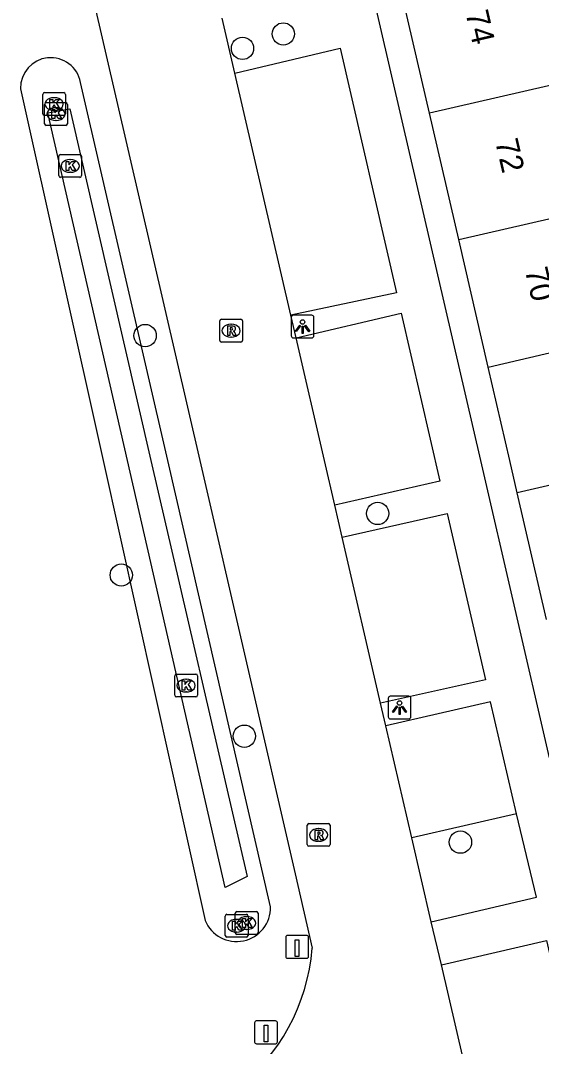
# Model space of a CAD drawing. Extents: x 156414 to 157775, y 382335 to 383765.
# Drawn here: x 156833.37 to 156856.24, y 383224.29 to 383269.31 of the extents above; entities that cross this region are included whole.
import ezdxf

# ---------------------------------------------------------------- set-up
doc = ezdxf.new("R2010")
doc.units = 0
for name, color, linetype in [('IMGEO_Berm_groen', 7, 'Continuous'), ('IMGEO_Boom', 7, 'Continuous'), ('IMGEO_Greppel_droge_sloot', 7, 'Continuous'), ('IMGEO_Kolk', 7, 'Continuous'), ('IMGEO_Lichtpunt', 7, 'Continuous'), ('IMGEO_Paal', 7, 'Continuous'), ('IMGEO_Pand', 7, 'Continuous'), ('IMGEO_Pand_nummerreeks', 7, 'Continuous'), ('IMGEO_Rijbaan_lokaal_gesloten', 7, 'Continuous'), ('IMGEO_Rioolput', 7, 'Continuous'), ('IMGEO_Voetpad_open', 7, 'Continuous')]:
    doc.layers.add(name, color=color, linetype=linetype)

msp = doc.modelspace()

# ---------------------------------------------------------------- linework, layer by layer
at = {"layer": 'IMGEO_Berm_groen'}
for points in [[(156839.837, 383250), (156836.011, 383266.594)], [(156833.375, 383266.317), (156836.997, 383250), (156841.475, 383229.817)], [(156844.352, 383230.415), (156839.837, 383250)]]:
    msp.add_lwpolyline(points, dxfattribs=at)
for centre, radius, start, end in [((156834.704, 383266.351), 1.329, 10.5382, 181.4594), ((156842.856, 383230.39), 1.496, 202.5421, 0.942)]:
    msp.add_arc(centre, radius, start, end, dxfattribs=at)
at = {"layer": 'IMGEO_Boom'}
for centre in [(156844.907, 383268.722), (156843.117, 383268.087), (156838.843, 383255.484), (156849.05, 383247.679), (156837.796, 383244.975), (156843.2, 383237.902), (156852.681, 383233.254)]:
    msp.add_circle(centre, 0.489, dxfattribs=at)
at = {"layer": 'IMGEO_Greppel_droge_sloot'}
msp.add_lwpolyline([(156842.355, 383231.264), (156838.063, 383249.999), (156834.57, 383265.253), (156835.532, 383265.44), (156839.098, 383249.999), (156843.315, 383231.743), (156842.355, 383231.264)], dxfattribs=at)
at = {"layer": 'IMGEO_Kolk'}
for p, q in [((156834.422, 383266.145), (156835.274, 383266.145)), ((156834.347, 383265.219), (156834.347, 383266.071)), ((156834.506, 383265.706), (156835.358, 383265.706)), ((156834.835, 383265.925), (156834.86, 383265.925)), ((156835.348, 383266.071), (156835.348, 383265.219)), ((156834.431, 383264.78), (156834.431, 383265.632)), ((156834.858, 383265.365), (156834.833, 383265.365)), ((156834.919, 383265.486), (156834.944, 383265.486)), ((156835.432, 383265.632), (156835.432, 383264.78)), ((156835.274, 383265.145), (156834.422, 383265.145)), ((156834.942, 383264.926), (156834.917, 383264.926)), ((156835.358, 383264.706), (156834.506, 383264.706)), ((156835.13, 383263.429), (156835.982, 383263.429)), ((156835.055, 383262.503), (156835.055, 383263.355)), ((156835.543, 383263.209), (156835.568, 383263.209)), ((156836.056, 383263.355), (156836.056, 383262.503)), ((156835.566, 383262.649), (156835.541, 383262.649)), ((156835.982, 383262.429), (156835.13, 383262.429)), ((156840.141, 383239.699), (156840.141, 383240.551)), ((156840.216, 383240.625), (156841.068, 383240.625)), ((156841.142, 383240.551), (156841.142, 383239.699)), ((156840.629, 383240.405), (156840.654, 383240.405)), ((156841.068, 383239.625), (156840.216, 383239.625)), ((156840.652, 383239.845), (156840.627, 383239.845)), ((156842.799, 383229.277), (156842.799, 383230.129)), ((156842.874, 383230.203), (156843.726, 383230.203)), ((156843.8, 383230.129), (156843.8, 383229.277)), ((156842.358, 383229.159), (156842.358, 383230.011)), ((156842.433, 383230.085), (156843.285, 383230.085)), ((156842.846, 383229.865), (156842.871, 383229.865)), ((156843.287, 383229.983), (156843.312, 383229.983)), ((156843.359, 383230.011), (156843.359, 383229.159)), ((156842.869, 383229.305), (156842.844, 383229.305)), ((156843.31, 383229.423), (156843.285, 383229.423)), ((156843.285, 383229.085), (156842.433, 383229.085)), ((156843.726, 383229.203), (156842.874, 383229.203))]:
    msp.add_line(p, q, dxfattribs=at)
for points in [[(156834.422, 383266.145), (156835.274, 383266.145)], [(156834.347, 383265.219), (156834.347, 383266.071)], [(156834.506, 383265.706), (156835.358, 383265.706)], [(156834.668, 383265.845), (156834.791, 383265.845), (156834.791, 383265.694), (156834.921, 383265.845), (156835.085, 383265.845), (156834.939, 383265.694), (156835.092, 383265.445), (156834.94, 383265.445), (156834.855, 383265.609), (156834.791, 383265.542), (156834.791, 383265.445), (156834.668, 383265.445), (156834.668, 383265.845)], [(156835.348, 383266.071), (156835.348, 383265.219)], [(156834.431, 383264.78), (156834.431, 383265.632)], [(156834.752, 383265.406), (156834.875, 383265.406), (156834.875, 383265.255), (156835.005, 383265.406), (156835.169, 383265.406), (156835.023, 383265.255), (156835.176, 383265.006), (156835.024, 383265.006), (156834.939, 383265.17), (156834.875, 383265.103), (156834.875, 383265.006), (156834.752, 383265.006), (156834.752, 383265.406)], [(156835.432, 383265.632), (156835.432, 383264.78)], [(156835.274, 383265.145), (156834.422, 383265.145)], [(156835.358, 383264.706), (156834.506, 383264.706)], [(156835.13, 383263.429), (156835.982, 383263.429)], [(156835.055, 383262.503), (156835.055, 383263.355)], [(156835.376, 383263.129), (156835.499, 383263.129), (156835.499, 383262.978), (156835.629, 383263.129), (156835.793, 383263.129), (156835.647, 383262.978), (156835.8, 383262.729), (156835.648, 383262.729), (156835.563, 383262.893), (156835.499, 383262.826), (156835.499, 383262.729), (156835.376, 383262.729), (156835.376, 383263.129)], [(156836.056, 383263.355), (156836.056, 383262.503)], [(156835.982, 383262.429), (156835.13, 383262.429)], [(156840.141, 383239.699), (156840.141, 383240.551)], [(156840.216, 383240.625), (156841.068, 383240.625)], [(156841.142, 383240.551), (156841.142, 383239.699)], [(156840.462, 383240.325), (156840.585, 383240.325), (156840.585, 383240.174), (156840.715, 383240.325), (156840.879, 383240.325), (156840.733, 383240.174), (156840.886, 383239.925), (156840.734, 383239.925), (156840.649, 383240.089), (156840.585, 383240.022), (156840.585, 383239.925), (156840.462, 383239.925), (156840.462, 383240.325)], [(156841.068, 383239.625), (156840.216, 383239.625)], [(156842.799, 383229.277), (156842.799, 383230.129)], [(156842.874, 383230.203), (156843.726, 383230.203)], [(156843.8, 383230.129), (156843.8, 383229.277)], [(156842.358, 383229.159), (156842.358, 383230.011)], [(156842.433, 383230.085), (156843.285, 383230.085)], [(156842.679, 383229.785), (156842.802, 383229.785), (156842.802, 383229.634), (156842.932, 383229.785), (156843.096, 383229.785), (156842.95, 383229.634), (156843.103, 383229.385), (156842.951, 383229.385), (156842.866, 383229.549), (156842.802, 383229.482), (156842.802, 383229.385), (156842.679, 383229.385), (156842.679, 383229.785)], [(156843.12, 383229.903), (156843.243, 383229.903), (156843.243, 383229.752), (156843.373, 383229.903), (156843.537, 383229.903), (156843.391, 383229.752), (156843.544, 383229.503), (156843.392, 383229.503), (156843.307, 383229.667), (156843.243, 383229.6), (156843.243, 383229.503), (156843.12, 383229.503), (156843.12, 383229.903)], [(156843.359, 383230.011), (156843.359, 383229.159)], [(156843.285, 383229.085), (156842.433, 383229.085)], [(156843.726, 383229.203), (156842.874, 383229.203)]]:
    msp.add_lwpolyline(points, dxfattribs=at)
for centre, start, end in [((156834.424, 383266.069), 91.552, 178.448), ((156834.424, 383266.069), 91.552, 178.448), ((156835.272, 383266.069), 1.552, 88.448), ((156835.272, 383266.069), 1.552, 88.448), ((156834.508, 383265.63), 91.552, 178.448), ((156834.508, 383265.63), 91.552, 178.448), ((156835.356, 383265.63), 1.552, 88.448), ((156835.356, 383265.63), 1.552, 88.448), ((156834.424, 383265.221), 181.552, 268.448), ((156834.424, 383265.221), 181.552, 268.448), ((156834.508, 383264.782), 181.552, 268.448), ((156834.508, 383264.782), 181.552, 268.448), ((156835.272, 383265.221), 271.552, 358.448), ((156835.272, 383265.221), 271.552, 358.448), ((156835.356, 383264.782), 271.552, 358.448), ((156835.356, 383264.782), 271.552, 358.448), ((156835.132, 383263.353), 91.552, 178.448), ((156835.132, 383263.353), 91.552, 178.448), ((156835.98, 383263.353), 1.552, 88.448), ((156835.98, 383263.353), 1.552, 88.448), ((156835.132, 383262.505), 181.552, 268.448), ((156835.132, 383262.505), 181.552, 268.448), ((156835.98, 383262.505), 271.552, 358.448), ((156835.98, 383262.505), 271.552, 358.448), ((156840.218, 383240.549), 91.552, 178.448), ((156840.218, 383240.549), 91.552, 178.448), ((156841.066, 383240.549), 1.552, 88.448), ((156841.066, 383240.549), 1.552, 88.448), ((156840.218, 383239.701), 181.552, 268.448), ((156840.218, 383239.701), 181.552, 268.448), ((156841.066, 383239.701), 271.552, 358.448), ((156841.066, 383239.701), 271.552, 358.448), ((156842.876, 383230.127), 91.552, 178.448), ((156842.876, 383230.127), 91.552, 178.448), ((156843.724, 383230.127), 1.552, 88.448), ((156843.724, 383230.127), 1.552, 88.448), ((156842.435, 383230.009), 91.552, 178.448), ((156842.435, 383230.009), 91.552, 178.448), ((156843.283, 383230.009), 1.552, 88.448), ((156843.283, 383230.009), 1.552, 88.448), ((156842.876, 383229.279), 181.552, 268.448), ((156842.876, 383229.279), 181.552, 268.448), ((156843.724, 383229.279), 271.552, 358.448), ((156843.724, 383229.279), 271.552, 358.448), ((156842.435, 383229.161), 181.552, 268.448), ((156842.435, 383229.161), 181.552, 268.448), ((156843.283, 383229.161), 271.552, 358.448), ((156843.283, 383229.161), 271.552, 358.448)]:
    msp.add_arc(centre, 0.0765, start, end, dxfattribs=at)
for centre, major_axis, ratio, start_param, end_param in [((156834.834, 383265.645), (-0.387, 0.002), 0.722429, 4.712389, 7.853982), ((156834.859, 383265.645), (-0.39, 0.002), 0.717154, 1.570796, 4.712389), ((156834.918, 383265.206), (-0.387, 0.002), 0.722429, 4.712389, 7.853982), ((156834.943, 383265.206), (-0.39, 0.002), 0.717154, 1.570796, 4.712389), ((156835.542, 383262.929), (-0.387, 0.002), 0.722429, 4.712389, 7.853982), ((156835.567, 383262.929), (-0.39, 0.002), 0.717154, 1.570796, 4.712389), ((156840.628, 383240.125), (-0.387, 0.002), 0.722429, 4.712389, 7.853982), ((156840.653, 383240.125), (-0.39, 0.002), 0.717154, 1.570796, 4.712389), ((156842.845, 383229.585), (-0.387, 0.002), 0.722429, 4.712389, 7.853982), ((156842.87, 383229.585), (-0.39, 0.002), 0.717154, 1.570796, 4.712389), ((156843.286, 383229.703), (-0.387, 0.002), 0.722429, 4.712389, 7.853982), ((156843.311, 383229.703), (-0.39, 0.002), 0.717154, 1.570796, 4.712389)]:
    msp.add_ellipse(centre, major_axis=major_axis, ratio=ratio, start_param=start_param, end_param=end_param, dxfattribs=at)
at = {"layer": 'IMGEO_Lichtpunt'}
for p, q in [((156845.254, 383256.282), (156845.254, 383255.475)), ((156845.254, 383256.282), (156845.254, 383255.475)), ((156846.156, 383256.377), (156845.348, 383256.377)), ((156846.156, 383256.377), (156845.348, 383256.377)), ((156846.25, 383255.475), (156846.25, 383256.282)), ((156846.25, 383255.475), (156846.25, 383256.282)), ((156845.348, 383255.381), (156846.156, 383255.381)), ((156845.348, 383255.381), (156846.156, 383255.381)), ((156849.51, 383239.564), (156849.51, 383238.757)), ((156849.51, 383239.564), (156849.51, 383238.757)), ((156850.412, 383239.659), (156849.604, 383239.659)), ((156850.412, 383239.659), (156849.604, 383239.659)), ((156850.506, 383238.757), (156850.506, 383239.564)), ((156850.506, 383238.757), (156850.506, 383239.564)), ((156849.604, 383238.663), (156850.412, 383238.663)), ((156849.604, 383238.663), (156850.412, 383238.663))]:
    msp.add_line(p, q, dxfattribs=at)
for points in [[(156845.628, 383255.946), (156845.667, 383255.918), (156845.479, 383255.656), (156845.441, 383255.683), (156845.628, 383255.946)], [(156845.73, 383255.898), (156845.777, 383255.898), (156845.777, 383255.576), (156845.73, 383255.576), (156845.73, 383255.898)], [(156845.84, 383255.918), (156845.878, 383255.945), (156846.065, 383255.683), (156846.026, 383255.655), (156845.84, 383255.918)], [(156849.884, 383239.228), (156849.923, 383239.2), (156849.735, 383238.938), (156849.697, 383238.965), (156849.884, 383239.228)], [(156849.986, 383239.18), (156850.033, 383239.18), (156850.033, 383238.858), (156849.986, 383238.858), (156849.986, 383239.18)], [(156850.096, 383239.2), (156850.134, 383239.227), (156850.321, 383238.965), (156850.282, 383238.937), (156850.096, 383239.2)]]:
    msp.add_lwpolyline(points, dxfattribs=at)
for centre in [(156845.753, 383256.08), (156850.009, 383239.362)]:
    msp.add_circle(centre, 0.0994, dxfattribs=at)
for centre, start, end in [((156845.348, 383256.282), 90, 180), ((156845.348, 383256.282), 90, 180), ((156846.156, 383256.282), 0, 90), ((156846.156, 383256.282), 0, 90), ((156845.348, 383255.475), 180, 270), ((156845.348, 383255.475), 180, 270), ((156846.156, 383255.475), 270, 0), ((156846.156, 383255.475), 270, 360), ((156849.604, 383239.564), 90, 180), ((156849.604, 383239.564), 90, 180), ((156850.412, 383239.564), 0, 90), ((156850.412, 383239.564), 0, 90), ((156849.604, 383238.757), 180, 270), ((156849.604, 383238.757), 180, 270), ((156850.412, 383238.757), 270, 0), ((156850.412, 383238.757), 270, 360)]:
    msp.add_arc(centre, 0.0946, start, end, dxfattribs=at)
at = {"layer": 'IMGEO_Paal'}
for p, q in [((156845.014, 383229.074), (156845.014, 383228.233)), ((156845.014, 383229.074), (156845.014, 383228.233)), ((156845.93, 383229.158), (156845.089, 383229.158)), ((156845.93, 383229.158), (156845.089, 383229.158)), ((156846.014, 383228.242), (156846.014, 383229.083)), ((156846.014, 383228.242), (156846.014, 383229.083)), ((156845.098, 383228.158), (156845.939, 383228.158)), ((156845.098, 383228.158), (156845.939, 383228.158)), ((156843.648, 383225.323), (156843.648, 383224.482)), ((156843.648, 383225.323), (156843.648, 383224.482)), ((156844.564, 383225.407), (156843.723, 383225.407)), ((156844.564, 383225.407), (156843.723, 383225.407)), ((156844.648, 383224.491), (156844.648, 383225.332)), ((156844.648, 383224.491), (156844.648, 383225.332)), ((156843.732, 383224.407), (156844.573, 383224.407)), ((156843.732, 383224.407), (156844.573, 383224.407))]:
    msp.add_line(p, q, dxfattribs=at)
for points in [[(156845.429, 383228.971), (156845.589, 383228.971), (156845.589, 383228.238), (156845.429, 383228.238), (156845.429, 383228.971)], [(156844.063, 383225.22), (156844.223, 383225.22), (156844.223, 383224.487), (156844.063, 383224.487), (156844.063, 383225.22)]]:
    msp.add_lwpolyline(points, dxfattribs=at)
for centre, start, end in [((156845.092, 383229.08), 92.4484, 184.2845), ((156845.092, 383229.08), 92.4484, 184.2845), ((156845.936, 383229.08), 2.4484, 94.2845), ((156845.936, 383229.08), 2.4484, 94.2845), ((156845.092, 383228.236), 182.4484, 274.2845), ((156845.092, 383228.236), 182.4484, 274.2845), ((156845.936, 383228.236), 272.4484, 4.2845), ((156845.936, 383228.236), 272.4484, 4.2845), ((156843.726, 383225.329), 92.4484, 184.2845), ((156843.726, 383225.329), 92.4484, 184.2845), ((156844.57, 383225.329), 2.4484, 94.2845), ((156844.57, 383225.329), 2.4484, 94.2845), ((156843.726, 383224.485), 182.4484, 274.2845), ((156843.726, 383224.485), 182.4484, 274.2845), ((156844.57, 383224.485), 272.4484, 4.2845), ((156844.57, 383224.485), 272.4484, 4.2845)]:
    msp.add_arc(centre, 0.0779, start, end, dxfattribs=at)
at = {"layer": 'IMGEO_Pand'}
for points in [[(156851.327, 383265.244), (156850.043, 383270.803)], [(156861.356, 383268.597), (156861.585, 383267.603), (156851.327, 383265.244)], [(156852.609, 383259.697), (156851.327, 383265.244)], [(156852.609, 383259.697), (156862.867, 383262.052)], [(156853.903, 383254.095), (156852.609, 383259.697)], [(156853.903, 383254.095), (156864.148, 383256.503), (156863.921, 383257.486)], [(156855.177, 383248.582), (156854.85, 383250), (156853.903, 383254.095)], [(156865.432, 383250.942), (156861.337, 383250), (156855.177, 383248.582)], [(156856.46, 383243.029), (156855.177, 383248.582)]]:
    msp.add_lwpolyline(points, dxfattribs=at)
at = {"layer": 'IMGEO_Rijbaan_lokaal_gesloten'}
for points in [[(156834.967, 383277.158), (156841.237, 383250), (156845.424, 383231.859), (156846.171, 383228.597)], [(156842.778, 383267.004), (156842.221, 383269.41)], [(156845.238, 383256.373), (156842.778, 383267.004)], [(156845.468, 383255.381), (156845.238, 383256.373)], [(156847.165, 383248.046), (156846.713, 383250), (156845.468, 383255.381)], [(156847.493, 383246.63), (156847.165, 383248.046)], [(156849.175, 383239.358), (156847.493, 383246.63)], [(156849.407, 383238.36), (156849.175, 383239.358)], [(156850.545, 383233.441), (156849.407, 383238.36)], [(156851.401, 383229.749), (156850.545, 383233.441)], [(156851.854, 383227.862), (156851.401, 383229.749)], [(156854.794, 383215.177), (156851.854, 383227.862)]]:
    msp.add_lwpolyline(points, dxfattribs=at)
msp.add_arc((156837.632, 383229.234), 8.563, 306.8222, 355.7311, dxfattribs=at)
at = {"layer": 'IMGEO_Rioolput'}
for p, q in [((156842.116, 383255.273), (156842.116, 383256.125)), ((156842.191, 383256.199), (156843.043, 383256.199)), ((156842.604, 383255.979), (156842.629, 383255.979)), ((156843.117, 383256.125), (156843.117, 383255.273)), ((156842.627, 383255.419), (156842.602, 383255.419)), ((156843.043, 383255.199), (156842.191, 383255.199)), ((156845.957, 383233.145), (156845.957, 383233.997)), ((156846.032, 383234.071), (156846.884, 383234.071)), ((156846.445, 383233.851), (156846.47, 383233.851)), ((156846.958, 383233.997), (156846.958, 383233.145)), ((156846.468, 383233.291), (156846.443, 383233.291)), ((156846.884, 383233.071), (156846.032, 383233.071))]:
    msp.add_line(p, q, dxfattribs=at)
for points in [[(156842.116, 383255.273), (156842.116, 383256.125)], [(156842.191, 383256.199), (156843.043, 383256.199)], [(156842.705, 383255.897), (156842.453, 383255.899), (156842.453, 383255.499)], [(156842.631, 383255.818), (156842.577, 383255.818), (156842.577, 383255.737)], [(156843.117, 383256.125), (156843.117, 383255.273)], [(156842.453, 383255.499), (156842.577, 383255.499), (156842.577, 383255.661), (156842.588, 383255.661)], [(156842.577, 383255.737), (156842.629, 383255.737)], [(156842.635, 383255.632), (156842.706, 383255.499), (156842.846, 383255.499), (156842.781, 383255.625)], [(156843.043, 383255.199), (156842.191, 383255.199)], [(156845.957, 383233.145), (156845.957, 383233.997)], [(156846.032, 383234.071), (156846.884, 383234.071)], [(156846.546, 383233.769), (156846.294, 383233.771), (156846.294, 383233.371)], [(156846.958, 383233.997), (156846.958, 383233.145)], [(156846.294, 383233.371), (156846.418, 383233.371), (156846.418, 383233.533), (156846.429, 383233.533)], [(156846.472, 383233.69), (156846.418, 383233.69), (156846.418, 383233.609)], [(156846.418, 383233.609), (156846.47, 383233.609)], [(156846.476, 383233.504), (156846.547, 383233.371), (156846.687, 383233.371), (156846.622, 383233.497)], [(156846.884, 383233.071), (156846.032, 383233.071)]]:
    msp.add_lwpolyline(points, dxfattribs=at)
for centre, radius, start, end in [((156842.193, 383256.123), 0.0765, 91.552, 178.448), ((156842.193, 383256.123), 0.0765, 91.552, 178.448), ((156842.637, 383255.722), 0.0964, 77.0061, 93.1865), ((156842.651, 383255.779), 0.0378, 276.6634, 79.6772), ((156842.704, 383255.787), 0.109, 350.3612, 89.416), ((156842.702, 383255.787), 0.112, 277.5842, 350.9817), ((156843.041, 383256.123), 0.0765, 1.552, 88.448), ((156843.041, 383256.123), 0.0765, 1.552, 88.448), ((156842.587, 383255.608), 0.0533, 26.0293, 88.6989), ((156842.613, 383255.926), 0.19, 274.7715, 282.9687), ((156842.686, 383255.572), 0.108, 29.5134, 73.7905), ((156842.193, 383255.275), 0.0765, 181.552, 268.448), ((156842.193, 383255.275), 0.0765, 181.552, 268.448), ((156843.041, 383255.275), 0.0765, 271.552, 358.448), ((156843.041, 383255.275), 0.0765, 271.552, 358.448), ((156846.034, 383233.995), 0.0765, 91.552, 178.448), ((156846.034, 383233.995), 0.0765, 91.552, 178.448), ((156846.545, 383233.659), 0.109, 350.3612, 89.416), ((156846.882, 383233.995), 0.0765, 1.552, 88.448), ((156846.882, 383233.995), 0.0765, 1.552, 88.448), ((156846.428, 383233.48), 0.0533, 26.0293, 88.6989), ((156846.454, 383233.798), 0.19, 274.7715, 282.9687), ((156846.478, 383233.594), 0.0964, 77.0061, 93.1865), ((156846.492, 383233.651), 0.0378, 276.6634, 79.6772), ((156846.543, 383233.659), 0.112, 277.5842, 350.9817), ((156846.527, 383233.444), 0.108, 29.5134, 73.7905), ((156846.034, 383233.147), 0.0765, 181.552, 268.448), ((156846.034, 383233.147), 0.0765, 181.552, 268.448), ((156846.882, 383233.147), 0.0765, 271.552, 358.448), ((156846.882, 383233.147), 0.0765, 271.552, 358.448)]:
    msp.add_arc(centre, radius, start, end, dxfattribs=at)
for centre, major_axis, ratio, start_param, end_param in [((156842.603, 383255.699), (-0.387, 0.002), 0.722429, 4.712389, 7.853982), ((156842.628, 383255.699), (-0.39, 0.002), 0.717154, 1.570796, 4.712389), ((156846.444, 383233.571), (-0.387, 0.002), 0.722429, 4.712389, 7.853982), ((156846.469, 383233.571), (-0.39, 0.002), 0.717154, 1.570796, 4.712389)]:
    msp.add_ellipse(centre, major_axis=major_axis, ratio=ratio, start_param=start_param, end_param=end_param, dxfattribs=at)
at = {"layer": 'IMGEO_Voetpad_open'}
for points in [[(156837.266, 383320.457), (156850.109, 383264.907), (156853.555, 383250), (156856.572, 383236.951)], [(156842.778, 383267.004), (156847.396, 383268.099), (156849.871, 383257.356), (156845.238, 383256.373)], [(156845.468, 383255.381), (156850.074, 383256.474), (156851.775, 383249.088), (156847.165, 383248.046)], [(156847.493, 383246.63), (156852.1, 383247.677), (156853.781, 383240.376), (156849.175, 383239.358)], [(156855.137, 383234.491), (156854.004, 383239.411), (156849.407, 383238.36)], [(156855.137, 383234.491), (156850.545, 383233.441)], [(156851.401, 383229.749), (156856.016, 383230.834), (156855.137, 383234.491)], [(156851.854, 383227.862), (156856.451, 383228.939), (156859.4, 383216.245)]]:
    msp.add_lwpolyline(points, dxfattribs=at)

# ---------------------------------------------------------------- texts
at = {"layer": 'IMGEO_Pand_nummerreeks'}
for s, rotation, p in [('74', 283.0068, (156852.898, 383269.644)), ('72', 283.0059, (156854.199, 383264.006)), ('70', 283.0068, (156855.503, 383258.362))]:
    msp.add_text(s, height=1, rotation=rotation, dxfattribs=at).set_placement(p)

doc.saveas('drawing.dxf')
